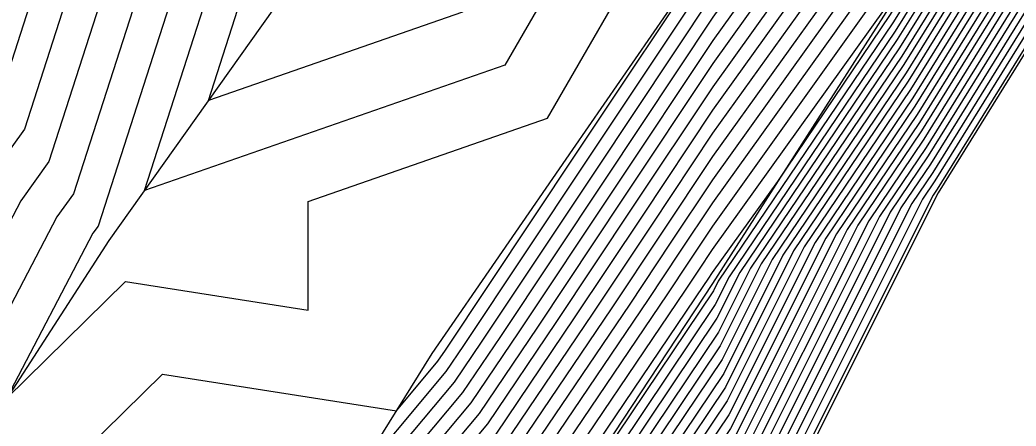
# Model space of a CAD drawing. Extents: x 2188792 to 2191981, y 386090 to 389710.
# Drawn here: x 2191092.92 to 2191120.59, y 388441.58 to 388452.86 of the extents above; entities that cross this region are included whole.
import ezdxf

# ---------------------------------------------------------------- set-up
doc = ezdxf.new("R2010")
doc.units = 0
for name, color, linetype in [('DTM Contours Major', 7, 'Continuous'), ('DTM Contours Minor', 7, 'Continuous'), ('PH Exist DTM Breakline', 7, 'Continuous')]:
    doc.layers.add(name, color=color, linetype=linetype)

msp = doc.modelspace()

# ---------------------------------------------------------------- linework, layer by layer
at = {"layer": 'DTM Contours Major'}
for points in [[(2191136.979, 388498.771), (2191134.418, 388491.344), (2191134.214, 388491.063), (2191133.618, 388490.067), (2191127.784, 388483.855), (2191126.189, 388481.393), (2191124.38, 388476.403), (2191120.214, 388472.315), (2191118.444, 388470.061), (2191115.067, 388465.702), (2191112.775, 388462.954), (2191110.172, 388457.823), (2191108.659, 388455.534), (2191106.394, 388451.607), (2191096.38, 388448.128), (2191099.386, 388457.466)], [(2191146.346, 388496.919), (2191145.076, 388491.197), (2191143.174, 388485.495), (2191142.258, 388484.023), (2191140.139, 388481.042), (2191136.162, 388475.843), (2191134.928, 388473.858), (2191130.262, 388468.049), (2191129.001, 388466.516), (2191127.538, 388464.944), (2191125.589, 388462.037), (2191123.223, 388459.565), (2191120.401, 388455.362), (2191117.66, 388450.935), (2191114.708, 388446.565), (2191112.564, 388442.28), (2191110.011, 388438.476), (2191108.935, 388435.585), (2191106.338, 388431.74), (2191105.143, 388428.453), (2191100.912, 388423.047), (2191100.347, 388421.355), (2191094.968, 388414.979)], [(2191107.935, 388495.146), (2191108.912, 388490.299), (2191108.739, 388488.971), (2191108.01, 388480.84), (2191105.211, 388476.419), (2191104.882, 388474.025), (2191102.211, 388470.546), (2191100.005, 388465.659), (2191097.184, 388462.428), (2191094.948, 388458.757), (2191092.363, 388450.724), (2191090.935, 388448.747), (2191088.171, 388443.455), (2191086.994, 388441.804), (2191084.144, 388436.26), (2191076.308, 388431.524), (2191074.851, 388429.436), (2191073.132, 388426.972), (2191071.074, 388424.023), (2191070.575, 388418.01), (2191064.282, 388412.371)], [(2191150.88, 388491.978), (2191149.473, 388487.229), (2191148.884, 388485.507), (2191146.612, 388481.204), (2191145.885, 388480.263), (2191140.174, 388475.804), (2191138.783, 388473.985), (2191135.123, 388470.16), (2191133.382, 388468.008), (2191129.859, 388464.326), (2191129.262, 388463.685), (2191128.876, 388463.11), (2191124.373, 388458.404), (2191123.815, 388457.572), (2191118.276, 388448.626), (2191117.692, 388447.762), (2191113.037, 388438.455), (2191112.532, 388437.703), (2191110.156, 388431.319), (2191109.642, 388430.558), (2191106.956, 388423.17), (2191106.119, 388422.101), (2191104.222, 388416.42), (2191103.158, 388415.159)], [(2191099.87, 388436.116), (2191105.224, 388442.515), (2191106.277, 388444.072), (2191109.165, 388448.414), (2191112.178, 388452.942), (2191113.317, 388454.534), (2191116.709, 388461.025), (2191117.951, 388462.706), (2191118.98, 388464.153), (2191121.953, 388468.99), (2191125.593, 388472.424), (2191127.209, 388474.298), (2191130.418, 388479.885), (2191131.761, 388482.068), (2191134.916, 388487.344), (2191137.409, 388490.777)], [(2191077.805, 388413.771), (2191079.481, 388415.484), (2191088.285, 388420.823), (2191088.932, 388421.463), (2191090.56, 388421.829), (2191094.283, 388425.345), (2191096.403, 388428.125), (2191101.403, 388434.596), (2191103.305, 388437.395), (2191106.376, 388441.065), (2191108.843, 388444.714), (2191110.471, 388447.162), (2191112.171, 388449.716), (2191115.15, 388453.879), (2191116.879, 388457.189), (2191120.189, 388461.668), (2191122.93, 388465.523), (2191124.106, 388467.437), (2191125.547, 388468.796), (2191129.237, 388473.076), (2191130.317, 388474.956), (2191134.502, 388481.758), (2191135.618, 388483.625)], [(2191081.584, 388411.722), (2191089.082, 388417.116), (2191090.942, 388418.649), (2191093.463, 388421.748), (2191096.337, 388424.463), (2191101.619, 388431.391), (2191103.04, 388433.229), (2191106.74, 388438.674), (2191107.528, 388439.616), (2191111.408, 388445.356), (2191111.778, 388445.911), (2191112.163, 388446.491), (2191116.982, 388453.223), (2191117.05, 388453.353), (2191117.843, 388454.426), (2191122.074, 388460.726), (2191122.301, 388460.963), (2191125.814, 388466.203), (2191126.029, 388466.434), (2191130.265, 388471.585), (2191131.187, 388472.734), (2191136.032, 388480.529)], [(2191136.097, 388478.186), (2191133.058, 388473.296), (2191130.263, 388469.817), (2191127.515, 388466.475), (2191126.676, 388465.574), (2191123.945, 388461.5), (2191122.649, 388460.146), (2191118.694, 388454.257), (2191117.352, 388452.089), (2191113.215, 388445.967), (2191112.328, 388444.193), (2191108.751, 388438.862), (2191108.325, 388437.719), (2191104.686, 388432.331), (2191104.236, 388431.094), (2191099.708, 388425.308), (2191098.392, 388423.582), (2191098.012, 388423.224), (2191092.321, 388416.228), (2191088.124, 388412.768)], [(2191135.945, 388473.26), (2191130.674, 388466.743), (2191130.208, 388466.256), (2191128.4, 388464.314), (2191127.233, 388462.573), (2191123.798, 388458.984), (2191122.108, 388456.467), (2191117.968, 388449.781), (2191116.2, 388447.164), (2191112.801, 388440.368), (2191111.272, 388438.089), (2191109.546, 388433.452), (2191107.99, 388431.149), (2191106.05, 388425.812), (2191103.515, 388422.574), (2191102.284, 388418.888), (2191099.063, 388415.069)]]:
    msp.add_lwpolyline(points, dxfattribs=at)
at = {"layer": 'DTM Contours Minor'}
for points in [[(2191109.778, 388499.273), (2191111.726, 388489.61), (2191111.382, 388486.962), (2191110.82, 388480.703), (2191107.029, 388474.714), (2191106.78, 388472.906), (2191103.405, 388468.509), (2191101.749, 388464.842), (2191098.426, 388461.036), (2191096.723, 388458.241), (2191093.726, 388448.93), (2191092.941, 388447.843), (2191089.768, 388441.766), (2191089.212, 388440.987)], [(2191111.111, 388499.296), (2191113.133, 388489.265), (2191112.703, 388485.957), (2191112.226, 388480.634), (2191107.937, 388473.862), (2191107.729, 388472.347), (2191104.001, 388467.491), (2191102.621, 388464.434), (2191099.047, 388460.34), (2191097.611, 388457.983), (2191094.408, 388448.033), (2191093.944, 388447.391), (2191090.567, 388440.922)], [(2191147.147, 388497.791), (2191145.712, 388491.321), (2191143.56, 388484.874), (2191143.278, 388484.421), (2191140.814, 388480.953), (2191136.188, 388474.905), (2191135.677, 388474.083), (2191130.262, 388467.342), (2191129.596, 388466.532), (2191127.883, 388464.692), (2191126.246, 388462.251), (2191123.453, 388459.333), (2191121.084, 388455.804), (2191117.783, 388450.473), (2191115.305, 388446.805), (2191112.659, 388441.515), (2191110.515, 388438.321), (2191109.18, 388434.732), (2191106.999, 388431.504), (2191105.506, 388427.396), (2191101.953, 388422.858), (2191101.122, 388420.368), (2191096.606, 388415.015)], [(2191146.746, 388497.355), (2191145.394, 388491.259), (2191143.367, 388485.185), (2191142.768, 388484.222), (2191140.477, 388480.998), (2191136.175, 388475.374), (2191135.303, 388473.971), (2191130.262, 388467.695), (2191129.299, 388466.524), (2191127.71, 388464.818), (2191125.917, 388462.144), (2191123.338, 388459.449), (2191120.742, 388455.583), (2191117.722, 388450.704), (2191115.006, 388446.685), (2191112.612, 388441.898), (2191110.263, 388438.399), (2191109.058, 388435.159), (2191106.669, 388431.622), (2191105.324, 388427.925), (2191101.432, 388422.952), (2191100.734, 388420.862), (2191095.787, 388414.997)], [(2191108.856, 388497.21), (2191110.319, 388489.955), (2191110.06, 388487.966), (2191109.415, 388480.771), (2191106.12, 388475.567), (2191105.831, 388473.466), (2191102.808, 388469.527), (2191100.877, 388465.25), (2191097.805, 388461.732), (2191095.836, 388458.499), (2191093.044, 388449.827), (2191091.938, 388448.295), (2191088.97, 388442.611), (2191088.103, 388441.395), (2191085.055, 388435.467), (2191079.72, 388432.243), (2191077.448, 388428.985), (2191074.767, 388425.143), (2191071.557, 388420.544), (2191071.307, 388417.523), (2191064.686, 388411.589)], [(2191145.945, 388496.483), (2191144.759, 388491.135), (2191142.981, 388485.806), (2191141.747, 388483.825), (2191139.802, 388481.087), (2191136.149, 388476.311), (2191134.554, 388473.746), (2191130.262, 388468.402), (2191128.704, 388466.508), (2191127.365, 388465.07), (2191125.26, 388461.929), (2191123.108, 388459.681), (2191120.06, 388455.141), (2191117.598, 388451.166), (2191114.409, 388446.446), (2191112.517, 388442.663), (2191109.759, 388438.553), (2191108.813, 388436.012), (2191106.008, 388431.858), (2191104.962, 388428.981), (2191100.391, 388423.141), (2191099.959, 388421.849), (2191094.149, 388414.961)], [(2191145.545, 388496.047), (2191144.441, 388491.073), (2191142.787, 388486.116), (2191141.237, 388483.626), (2191139.465, 388481.131), (2191136.136, 388476.78), (2191134.18, 388473.633), (2191130.263, 388468.756), (2191128.407, 388466.5), (2191127.193, 388465.196), (2191124.931, 388461.822), (2191122.993, 388459.797), (2191119.718, 388454.92), (2191117.537, 388451.397), (2191114.111, 388446.326), (2191112.47, 388443.046), (2191109.507, 388438.631), (2191108.691, 388436.439), (2191105.677, 388431.976), (2191104.78, 388429.509), (2191099.87, 388423.236), (2191099.572, 388422.342), (2191093.33, 388414.943)], [(2191133.654, 388492.108), (2191133.292, 388491.605), (2191132.735, 388490.832), (2191126.767, 388484.477), (2191124.568, 388481.081), (2191123.25, 388477.445), (2191120.214, 388474.467), (2191116.605, 388469.871), (2191114.295, 388466.891), (2191110.855, 388462.766), (2191109.116, 388459.339), (2191106.807, 388455.846), (2191105.212, 388453.079), (2191098.155, 388450.628), (2191100.273, 388457.208)], [(2191151.56, 388492.062), (2191149.959, 388486.658), (2191149.609, 388485.635), (2191147.017, 388480.727), (2191146.585, 388480.167), (2191140.001, 388475.027), (2191139.175, 388473.946), (2191134.959, 388469.54), (2191133.924, 388468.261), (2191129.789, 388463.94), (2191129.434, 388463.559), (2191129.205, 388463.217), (2191124.488, 388458.287), (2191124.156, 388457.793), (2191118.338, 388448.395), (2191117.99, 388447.882), (2191113.084, 388438.073), (2191112.784, 388437.626), (2191110.278, 388430.892), (2191109.973, 388430.44), (2191107.137, 388422.642), (2191106.64, 388422.007), (2191104.61, 388415.927), (2191103.977, 388415.177)], [(2191152.24, 388492.147), (2191150.445, 388486.088), (2191150.333, 388485.763), (2191147.422, 388480.25), (2191147.284, 388480.072), (2191139.829, 388474.251), (2191139.566, 388473.907), (2191134.794, 388468.921), (2191134.466, 388468.514), (2191129.72, 388463.554), (2191129.607, 388463.433), (2191129.534, 388463.325), (2191124.603, 388458.171), (2191124.498, 388458.014), (2191118.399, 388448.165), (2191118.289, 388448.001), (2191113.132, 388437.69), (2191113.036, 388437.548), (2191110.4, 388430.466), (2191110.303, 388430.322), (2191107.319, 388422.114), (2191107.161, 388421.912), (2191104.997, 388415.433), (2191104.796, 388415.195)], [(2191150.201, 388491.894), (2191148.987, 388487.799), (2191148.159, 388485.379), (2191146.207, 388481.682), (2191145.185, 388480.359), (2191140.347, 388476.58), (2191138.392, 388474.024), (2191135.288, 388470.78), (2191132.841, 388467.755), (2191129.929, 388464.712), (2191129.09, 388463.811), (2191128.548, 388463.003), (2191124.258, 388458.52), (2191123.473, 388457.351), (2191118.214, 388448.857), (2191117.394, 388447.642), (2191112.99, 388438.838), (2191112.28, 388437.78), (2191110.034, 388431.746), (2191109.312, 388430.676), (2191106.775, 388423.699), (2191105.598, 388422.196), (2191103.835, 388416.914), (2191102.339, 388415.141)], [(2191093.106, 388439.306), (2191096.88, 388443.02), (2191103.376, 388442.002), (2191104.533, 388443.384), (2191104.738, 388443.687), (2191108.381, 388449.164), (2191112.182, 388454.877), (2191112.218, 388454.927), (2191116.606, 388463.327), (2191116.608, 388463.329), (2191116.61, 388463.331), (2191120.661, 388469.922), (2191125.621, 388474.601), (2191125.993, 388475.032), (2191128.454, 388479.317), (2191129.432, 388482.016), (2191129.817, 388482.611), (2191131.228, 388484.112), (2191134.495, 388489.575), (2191135.614, 388491.117)], [(2191100.641, 388437.602), (2191104.994, 388442.805), (2191105.764, 388443.944), (2191108.904, 388448.664), (2191112.179, 388453.587), (2191112.951, 388454.665), (2191116.675, 388461.792), (2191117.503, 388462.914), (2191118.19, 388463.879), (2191121.522, 388469.301), (2191125.603, 388473.15), (2191126.804, 388474.543), (2191130.438, 388480.871), (2191131.213, 388482.13), (2191134.776, 388488.088), (2191136.81, 388490.891)], [(2191102.008, 388439.802), (2191104.763, 388443.095), (2191105.251, 388443.816), (2191108.643, 388448.914), (2191112.181, 388454.232), (2191112.584, 388454.796), (2191116.641, 388462.56), (2191117.056, 388463.122), (2191117.4, 388463.605), (2191121.091, 388469.611), (2191125.612, 388473.875), (2191126.398, 388474.787), (2191130.458, 388481.857), (2191130.664, 388482.192), (2191134.635, 388488.831), (2191136.212, 388491.004)], [(2191100.557, 388436.372), (2191105.454, 388442.225), (2191106.79, 388444.201), (2191109.426, 388448.163), (2191112.176, 388452.297), (2191113.684, 388454.403), (2191116.743, 388460.258), (2191118.399, 388462.498), (2191119.77, 388464.427), (2191122.383, 388468.679), (2191125.584, 388471.698), (2191127.615, 388474.054), (2191130.398, 388478.899), (2191132.309, 388482.006), (2191135.057, 388486.6), (2191138.007, 388490.664)], [(2191075.34, 388415.166), (2191078.485, 388418.38), (2191083.713, 388421.55), (2191086.258, 388424.065), (2191092.659, 388425.504), (2191093.05, 388425.873), (2191093.273, 388426.165), (2191100.42, 388435.415), (2191101.244, 388436.627), (2191105.685, 388441.935), (2191107.303, 388444.329), (2191109.688, 388447.913), (2191112.175, 388451.652), (2191114.05, 388454.272), (2191116.777, 388459.491), (2191118.846, 388462.291), (2191120.56, 388464.701), (2191122.814, 388468.369), (2191125.575, 388470.973), (2191128.02, 388473.809), (2191130.377, 388477.914), (2191132.857, 388481.944), (2191135.197, 388485.857), (2191138.605, 388490.551)], [(2191076.162, 388414.701), (2191078.817, 388417.414), (2191085.237, 388421.307), (2191087.149, 388423.198), (2191091.96, 388424.279), (2191093.461, 388425.697), (2191094.316, 388426.819), (2191100.748, 388435.142), (2191101.931, 388436.883), (2191105.915, 388441.645), (2191107.816, 388444.457), (2191109.949, 388447.663), (2191112.173, 388451.007), (2191114.417, 388454.141), (2191116.811, 388458.723), (2191119.294, 388462.083), (2191121.35, 388464.975), (2191123.245, 388468.058), (2191125.565, 388470.247), (2191128.426, 388473.565), (2191130.357, 388476.928), (2191133.406, 388481.882), (2191135.338, 388485.113)], [(2191076.983, 388414.236), (2191079.149, 388416.449), (2191086.761, 388421.065), (2191088.041, 388422.33), (2191091.26, 388423.054), (2191093.872, 388425.521), (2191095.359, 388427.472), (2191101.075, 388434.869), (2191102.618, 388437.139), (2191106.145, 388441.355), (2191108.329, 388444.586), (2191110.21, 388447.413), (2191112.172, 388450.361), (2191114.783, 388454.01), (2191116.845, 388457.956), (2191119.741, 388461.875), (2191122.14, 388465.249), (2191123.675, 388467.748), (2191125.556, 388469.522), (2191128.832, 388473.321), (2191130.337, 388475.942), (2191133.954, 388481.82), (2191135.478, 388484.369)], [(2191079.813, 388414.519), (2191089.809, 388420.58), (2191089.824, 388420.595), (2191089.861, 388420.603), (2191094.694, 388425.168), (2191097.446, 388428.778), (2191101.73, 388434.322), (2191103.992, 388437.651), (2191106.606, 388440.776), (2191109.356, 388444.842), (2191110.733, 388446.912), (2191112.169, 388449.071), (2191115.516, 388453.748), (2191116.913, 388456.422), (2191120.636, 388461.46), (2191123.72, 388465.797), (2191124.537, 388467.127), (2191125.537, 388468.07), (2191129.643, 388472.832), (2191130.296, 388473.97), (2191135.05, 388481.696), (2191135.759, 388482.882)], [(2191080.145, 388413.554), (2191086.089, 388417.158), (2191089.657, 388419.725), (2191090.114, 388420.102), (2191090.733, 388420.863), (2191095.105, 388424.992), (2191098.489, 388429.431), (2191102.057, 388434.049), (2191104.679, 388437.906), (2191106.837, 388440.486), (2191109.869, 388444.971), (2191110.994, 388446.662), (2191112.168, 388448.426), (2191115.883, 388453.617), (2191116.947, 388455.654), (2191121.084, 388461.252), (2191124.51, 388466.071), (2191124.967, 388466.816), (2191125.528, 388467.345), (2191130.048, 388472.587), (2191130.276, 388472.984), (2191135.598, 388481.634)], [(2191082.244, 388413.66), (2191089.466, 388418.856), (2191090.39, 388419.618), (2191091.643, 388421.158), (2191095.516, 388424.816), (2191099.533, 388430.084), (2191102.385, 388433.776), (2191105.366, 388438.162), (2191107.067, 388440.196), (2191110.382, 388445.099), (2191111.255, 388446.412), (2191112.166, 388447.781), (2191116.249, 388453.485), (2191116.981, 388454.887), (2191121.532, 388461.044), (2191125.3, 388466.345), (2191125.398, 388466.505), (2191125.519, 388466.619), (2191127.278, 388468.66), (2191130.265, 388472.292), (2191130.439, 388472.509), (2191136.007, 388481.466)], [(2191080.971, 388412.012), (2191089.274, 388417.986), (2191090.666, 388419.133), (2191092.553, 388421.453), (2191095.926, 388424.64), (2191100.576, 388430.738), (2191102.712, 388433.503), (2191106.053, 388438.418), (2191107.297, 388439.906), (2191110.895, 388445.227), (2191111.517, 388446.162), (2191112.165, 388447.136), (2191116.616, 388453.354), (2191117.015, 388454.12), (2191121.714, 388460.478), (2191121.959, 388460.842), (2191121.972, 388460.856), (2191125.641, 388466.329), (2191125.732, 388466.426), (2191130.265, 388471.939), (2191130.813, 388472.621), (2191136.02, 388480.997)], [(2191113.631, 388480.566), (2191108.846, 388473.009), (2191108.678, 388471.788), (2191104.598, 388466.473), (2191103.493, 388464.026), (2191099.668, 388459.644), (2191098.498, 388457.724), (2191095.09, 388447.136), (2191094.948, 388446.939), (2191092.55, 388442.348), (2191095.85, 388445.595), (2191100.926, 388444.799), (2191100.924, 388447.824), (2191107.577, 388450.135), (2191110.51, 388455.222), (2191111.228, 388456.308), (2191114.695, 388463.143), (2191115.838, 388464.514), (2191120.081, 388469.99), (2191120.23, 388470.232), (2191121.651, 388471.573), (2191125.511, 388475.36)], [(2191082.198, 388411.432), (2191088.891, 388416.247), (2191091.218, 388418.165), (2191094.373, 388422.043), (2191096.748, 388424.287), (2191102.662, 388432.044), (2191103.367, 388432.956), (2191107.427, 388438.93), (2191107.758, 388439.326), (2191111.921, 388445.484), (2191112.039, 388445.661), (2191112.162, 388445.846), (2191113.972, 388448.375), (2191117.106, 388453.013), (2191117.328, 388453.373), (2191122.189, 388460.61), (2191122.629, 388461.071), (2191125.986, 388466.077), (2191126.326, 388466.443), (2191130.264, 388471.231), (2191131.561, 388472.846), (2191136.045, 388480.06)], [(2191136.058, 388479.592), (2191131.936, 388472.959), (2191130.264, 388470.878), (2191126.624, 388466.451), (2191126.158, 388465.951), (2191122.958, 388461.178), (2191122.304, 388460.494), (2191117.67, 388453.594), (2191117.167, 388452.782), (2191112.32, 388445.608), (2191112.186, 388445.341), (2191107.994, 388439.094), (2191107.959, 388438.999), (2191103.695, 388432.685), (2191103.692, 388432.679), (2191103.669, 388432.649), (2191097.159, 388424.111), (2191095.283, 388422.338), (2191091.494, 388417.681), (2191088.699, 388415.377), (2191082.812, 388411.141)], [(2191136.071, 388479.123), (2191132.31, 388473.071), (2191130.264, 388470.524), (2191126.921, 388466.459), (2191126.331, 388465.825), (2191123.287, 388461.285), (2191122.419, 388460.378), (2191118.011, 388453.815), (2191117.229, 388452.551), (2191112.619, 388445.728), (2191112.234, 388444.958), (2191108.247, 388439.017), (2191108.081, 388438.572), (2191104.025, 388432.567), (2191103.874, 388432.151), (2191102.349, 388430.202), (2191097.57, 388423.934), (2191096.192, 388422.633), (2191091.769, 388417.197), (2191088.508, 388414.507)], [(2191136.084, 388478.654), (2191132.684, 388473.183), (2191130.264, 388470.171), (2191127.218, 388466.467), (2191126.503, 388465.699), (2191123.616, 388461.393), (2191122.534, 388460.262), (2191118.353, 388454.036), (2191117.29, 388452.32), (2191112.917, 388445.847), (2191112.281, 388444.576), (2191108.499, 388438.94), (2191108.203, 388438.145), (2191104.356, 388432.449), (2191104.055, 388431.622), (2191101.028, 388427.755), (2191097.981, 388423.758), (2191097.102, 388422.929), (2191092.045, 388416.712), (2191088.316, 388413.638)], [(2191136.11, 388477.717), (2191133.432, 388473.408), (2191130.263, 388469.463), (2191127.812, 388466.483), (2191126.848, 388465.448), (2191124.273, 388461.607), (2191122.763, 388460.029), (2191119.035, 388454.478), (2191117.414, 388451.859), (2191113.514, 388446.087), (2191112.375, 388443.811), (2191109.003, 388438.785), (2191108.447, 388437.292), (2191105.016, 388432.213), (2191104.418, 388430.566), (2191098.829, 388423.425), (2191098.797, 388423.33), (2191097.993, 388422.377), (2191092.597, 388415.744), (2191087.933, 388411.898)], [(2191136.123, 388477.248), (2191133.806, 388473.521), (2191130.263, 388469.11), (2191128.11, 388466.491), (2191127.021, 388465.322), (2191124.602, 388461.715), (2191122.878, 388459.913), (2191119.377, 388454.699), (2191117.475, 388451.628), (2191113.812, 388446.206), (2191112.423, 388443.428), (2191109.255, 388438.708), (2191108.569, 388436.865), (2191105.347, 388432.094), (2191104.599, 388430.038), (2191099.35, 388423.331), (2191099.184, 388422.836), (2191095.031, 388417.912), (2191092.873, 388415.26), (2191087.741, 388411.029)], [(2191136.051, 388474.196), (2191130.261, 388466.988), (2191129.893, 388466.54), (2191128.055, 388464.566), (2191126.575, 388462.359), (2191123.568, 388459.217), (2191121.425, 388456.025), (2191117.845, 388450.242), (2191115.603, 388446.924), (2191112.706, 388441.133), (2191110.767, 388438.244), (2191109.302, 388434.306), (2191107.329, 388431.385), (2191105.687, 388426.868), (2191102.474, 388422.763), (2191101.509, 388419.875), (2191097.425, 388415.033)], [(2191136.11, 388473.88), (2191131.978, 388468.772), (2191130.261, 388466.634), (2191130.19, 388466.549), (2191128.228, 388464.44), (2191126.904, 388462.466), (2191123.683, 388459.1), (2191121.766, 388456.246), (2191117.906, 388450.012), (2191115.901, 388447.044), (2191112.754, 388440.75), (2191111.019, 388438.167), (2191109.424, 388433.879), (2191107.66, 388431.267), (2191105.868, 388426.34), (2191102.995, 388422.669), (2191101.897, 388419.381), (2191098.244, 388415.051)], [(2191135.781, 388472.64), (2191131.216, 388466.996), (2191130.138, 388465.87), (2191128.572, 388464.189), (2191127.561, 388462.681), (2191123.913, 388458.868), (2191122.449, 388456.688), (2191118.03, 388449.55), (2191116.498, 388447.283), (2191112.848, 388439.985), (2191111.524, 388438.012), (2191109.668, 388433.026), (2191108.321, 388431.031), (2191106.231, 388425.283), (2191104.036, 388422.479), (2191102.672, 388418.394), (2191099.882, 388415.087)], [(2191135.617, 388472.02), (2191131.757, 388467.249), (2191130.068, 388465.484), (2191128.745, 388464.063), (2191127.89, 388462.788), (2191124.028, 388458.752), (2191122.791, 388456.909), (2191118.091, 388449.319), (2191116.797, 388447.403), (2191112.895, 388439.603), (2191111.776, 388437.935), (2191109.79, 388432.599), (2191108.651, 388430.913), (2191106.412, 388424.755), (2191104.557, 388422.385), (2191103.059, 388417.901), (2191100.701, 388415.105)], [(2191135.452, 388471.4), (2191132.299, 388467.502), (2191129.999, 388465.098), (2191128.917, 388463.937), (2191128.219, 388462.895), (2191124.143, 388458.636), (2191123.132, 388457.13), (2191118.153, 388449.088), (2191117.095, 388447.523), (2191112.943, 388439.22), (2191112.028, 388437.857), (2191109.912, 388432.172), (2191108.982, 388430.795), (2191106.594, 388424.227), (2191105.078, 388422.29), (2191103.447, 388417.407), (2191101.52, 388415.123)]]:
    msp.add_lwpolyline(points, dxfattribs=at)
at = {"layer": 'PH Exist DTM Breakline'}
for points in [[(2191169.021, 388589.299), (2191165.483, 388578.717), (2191161.862, 388570.672), (2191159.729, 388563.466), (2191155.333, 388556.811), (2191149.987, 388549.452), (2191146.01, 388537.039), (2191144.896, 388529.507), (2191143.781, 388521.974), (2191142.741, 388509.843), (2191142.535, 388502.786), (2191140.216, 388490.246), (2191136.003, 388481.589), (2191130.265, 388472.456), (2191125.516, 388466.42), (2191121.952, 388460.85), (2191117.056, 388453.197), (2191112.161, 388445.544), (2191107.925, 388439.116), (2191103.69, 388432.687)], [(2191141.511, 388538.027), (2191140.216, 388530.25), (2191137.369, 388520.58), (2191137.272, 388510.726), (2191137.628, 388505.067), (2191136.756, 388499.358), (2191134.151, 388491.394), (2191130.466, 388482.214), (2191125.63, 388475.25), (2191120.214, 388470.244), (2191116.606, 388463.33), (2191112.182, 388454.939), (2191108.274, 388449.267), (2191104.366, 388443.594), (2191099.67, 388436.041), (2191092.906, 388425.935), (2191089.844, 388420.575), (2191080.617, 388412.18), (2191073.674, 388406.78), (2191066.664, 388401.531), (2191061.179, 388397.264), (2191055.695, 388392.997)], [(2191130.215, 388510.248), (2191129.348, 388504.312), (2191128.026, 388500.188), (2191125.422, 388493.54), (2191122.818, 388486.893), (2191120.214, 388480.245), (2191112.628, 388469.461), (2191106.992, 388462.387), (2191102.391, 388456.592), (2191095.393, 388446.738)], [(2191153.929, 388502.428), (2191153.554, 388500.423), (2191152.556, 388492.186), (2191150.671, 388485.823), (2191147.61, 388480.027), (2191139.748, 388473.889), (2191134.718, 388468.632), (2191129.687, 388463.375), (2191124.657, 388458.117), (2191118.428, 388448.057), (2191113.154, 388437.512), (2191110.457, 388430.267), (2191107.403, 388421.868), (2191105.178, 388415.203), (2191101.375, 388408.374), (2191096.936, 388402.541), (2191089.281, 388395.946), (2191082.317, 388391.352), (2191075.352, 388386.758), (2191068.387, 388382.164), (2191061.423, 388377.571)], [(2191095.393, 388446.738), (2191091.196, 388440.256), (2191087, 388433.775), (2191082.015, 388428.193), (2191077.031, 388422.612), (2191072.046, 388417.03), (2191064.766, 388411.433), (2191057.487, 388405.835), (2191050.207, 388400.238), (2191041.62, 388395.717), (2191033.032, 388391.197), (2191030.205, 388390.237), (2191023.6, 388385.067), (2191016.995, 388379.897), (2191008.651, 388375.071), (2191000.307, 388370.246), (2190993.143, 388366.376), (2190986.672, 388363.305), (2190980.201, 388360.234), (2190973.556, 388358.067), (2190966.91, 388355.9), (2190958.554, 388353.066)]]:
    msp.add_lwpolyline(points, dxfattribs=at)

doc.saveas('drawing.dxf')
